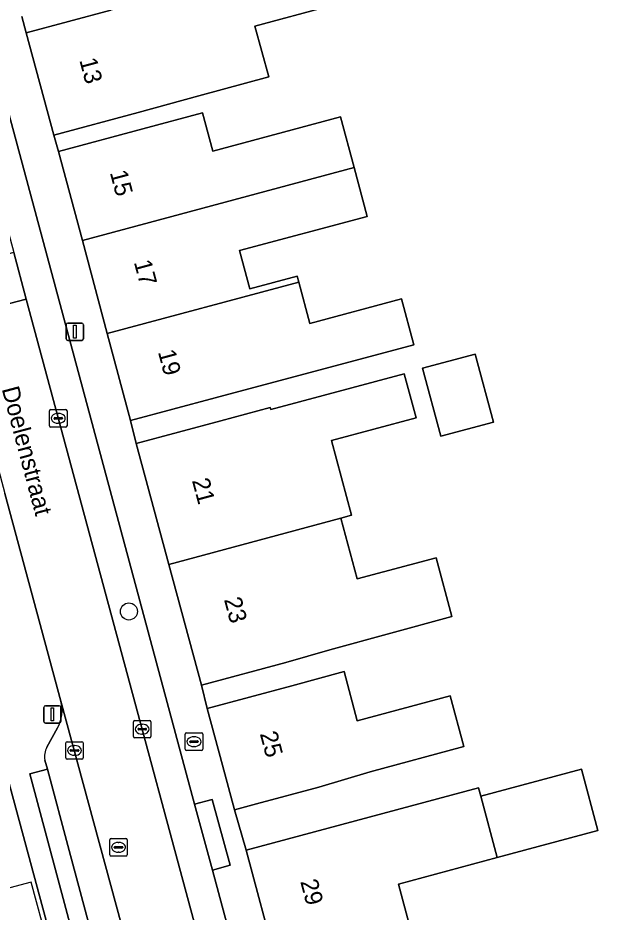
# Model space of a CAD drawing. Extents: x 159262 to 160143, y 383399 to 384319.
# Drawn here: x 159659.7 to 159693.1, y 383674.4 to 383725.6 of the extents above; entities that cross this region are included whole.
import ezdxf

# ---------------------------------------------------------------- set-up
doc = ezdxf.new("R2010")
doc.units = 0
for name, color, linetype in [('IMGEO_Boom', 7, 'Continuous'), ('IMGEO_Brandkraan', 7, 'Continuous'), ('IMGEO_Erf', 7, 'Continuous'), ('IMGEO_Kolk', 7, 'Continuous'), ('IMGEO_Lichtmast', 7, 'Continuous'), ('IMGEO_Openbare_ruimte_label', 7, 'Continuous'), ('IMGEO_Pand', 7, 'Continuous'), ('IMGEO_Pand_nummerreeks', 7, 'Continuous'), ('IMGEO_Pand_overbouw', 7, 'Continuous'), ('IMGEO_Parkeervlak_open', 7, 'Continuous'), ('IMGEO_Rijbaan_lokaal_open', 7, 'Continuous'), ('IMGEO_Rioolput', 7, 'Continuous'), ('IMGEO_Voetpad_open', 7, 'Continuous')]:
    doc.layers.add(name, color=color, linetype=linetype)

msp = doc.modelspace()

# ---------------------------------------------------------------- linework, layer by layer
at = {"layer": 'IMGEO_Boom'}
msp.add_circle((159666.052, 383691.608), 0.489, dxfattribs=at)
at = {"layer": 'IMGEO_Brandkraan'}
for p, q in [((159669.273, 383683.733), (159669.273, 383684.585)), ((159669.348, 383684.659), (159670.2, 383684.659)), ((159669.761, 383684.439), (159669.786, 383684.439)), ((159670.274, 383684.585), (159670.274, 383683.733)), ((159669.532, 383684.153), (159669.532, 383684.165)), ((159669.97, 383684.116), (159669.572, 383684.116)), ((159669.575, 383684.202), (159669.973, 383684.202)), ((159669.784, 383683.879), (159669.759, 383683.879)), ((159670.016, 383684.165), (159670.016, 383684.153)), ((159670.2, 383683.659), (159669.348, 383683.659))]:
    msp.add_line(p, q, dxfattribs=at)
for points in [[(159669.273, 383683.733), (159669.273, 383684.585)], [(159669.348, 383684.659), (159670.2, 383684.659)], [(159670.274, 383684.585), (159670.274, 383683.733)], [(159670.2, 383683.659), (159669.348, 383683.659)]]:
    msp.add_lwpolyline(points, dxfattribs=at)
for centre, radius, start, end in [((159669.35, 383684.583), 0.0765, 91.552, 178.448), ((159669.35, 383684.583), 0.0765, 91.552, 178.448), ((159670.198, 383684.583), 0.0765, 1.552, 88.448), ((159670.198, 383684.583), 0.0765, 1.552, 88.448), ((159669.572, 383684.162), 0.0403, 85.8775, 175.7526), ((159669.569, 383684.152), 0.0366, 178.938, 274.7102), ((159669.973, 383684.159), 0.043, 264.8664, 352.4533), ((159669.977, 383684.164), 0.0386, 1.7309, 96.639), ((159669.35, 383683.735), 0.0765, 181.552, 268.448), ((159669.35, 383683.735), 0.0765, 181.552, 268.448), ((159670.198, 383683.735), 0.0765, 271.552, 358.448), ((159670.198, 383683.735), 0.0765, 271.552, 358.448)]:
    msp.add_arc(centre, radius, start, end, dxfattribs=at)
for centre, major_axis, ratio, start_param, end_param in [((159669.76, 383684.159), (-0.387, 0.002), 0.722429, 4.712389, 7.853982), ((159669.785, 383684.159), (-0.39, 0.002), 0.717154, 1.570796, 4.712389)]:
    msp.add_ellipse(centre, major_axis=major_axis, ratio=ratio, start_param=start_param, end_param=end_param, dxfattribs=at)
at = {"layer": 'IMGEO_Erf'}
for points in [[(159659.933, 383725.661), (159660.182, 383724.724), (159665.012, 383726.018)], [(159677.496, 383726.237), (159673.262, 383725.102), (159674.048, 383722.198), (159670.051, 383721.115), (159666.582, 383720.161), (159661.751, 383718.867), (159662.023, 383717.931), (159666.853, 383719.225), (159670.269, 383720.14), (159670.857, 383717.946), (159678.157, 383719.902), (159678.933, 383717.005), (159679.68, 383714.216), (159672.374, 383712.259), (159672.963, 383710.06), (159675.678, 383710.788), (159675.77, 383710.443), (159676.402, 383708.084), (159681.643, 383709.488), (159682.344, 383706.872), (159670.979, 383703.827), (159666.149, 383702.533), (159666.472, 383701.221), (159671.301, 383702.52), (159674.139, 383703.284), (159674.172, 383703.162), (159681.795, 383705.214), (159682.476, 383702.685), (159677.639, 383701.384), (159678.788, 383697.116), (159678.179, 383696.952), (159679.116, 383693.468), (159683.621, 383694.68), (159684.527, 383691.311), (159677.539, 383689.412), (159675.024, 383688.683), (159670.195, 383687.383), (159670.532, 383686.061), (159675.361, 383687.361), (159678.355, 383688.167), (159679.115, 383685.342), (159684.429, 383686.771), (159685.208, 383683.875), (159679.848, 383682.433), (159676.922, 383681.559), (159673.345, 383680.597), (159672.095, 383680.261), (159672.753, 383677.946), (159686.049, 383681.523), (159686.18, 383681.036), (159691.933, 383682.586), (159692.878, 383679.08), (159687.123, 383677.53), (159681.471, 383676.008), (159682.143, 383673.51)], [(159661.769, 383672.22), (159659.121, 383682.043), (159654.149, 383681.516), (159650.854, 383681.166), (159650.586, 383683.691), (159645.796, 383683.163), (159645.22, 383688.38), (159643.498, 383688.17), (159642.928, 383693.339), (159646.868, 383693.777), (159649.789, 383694.081), (159649.486, 383696.935), (159649.631, 383696.951), (159655.096, 383697.531), (159654.527, 383699.544), (159649.706, 383698.219), (159648.202, 383697.806), (159648.516, 383696.661), (159648.553, 383696.526), (159637.954, 383695.337), (159637.393, 383700.076), (159635.717, 383699.956), (159635.097, 383702.265)]]:
    msp.add_lwpolyline(points, dxfattribs=at)
msp.add_lwpolyline([(159683.9, 383701.635), (159682.852, 383705.53), (159685.855, 383706.339), (159686.904, 383702.444)], close=True, dxfattribs=at)
at = {"layer": 'IMGEO_Kolk'}
for p, q in [((159661.509, 383702.232), (159661.509, 383703.084)), ((159661.584, 383703.158), (159662.436, 383703.158)), ((159661.997, 383702.938), (159662.022, 383702.938)), ((159662.51, 383703.084), (159662.51, 383702.232)), ((159661.768, 383702.652), (159661.768, 383702.664)), ((159662.206, 383702.615), (159661.808, 383702.615)), ((159661.811, 383702.701), (159662.209, 383702.701)), ((159662.02, 383702.378), (159661.995, 383702.378)), ((159662.252, 383702.664), (159662.252, 383702.652)), ((159662.436, 383702.158), (159661.584, 383702.158)), ((159666.309, 383684.445), (159666.309, 383685.297)), ((159666.384, 383685.371), (159667.236, 383685.371)), ((159666.568, 383684.865), (159666.568, 383684.877)), ((159666.611, 383684.914), (159667.009, 383684.914)), ((159666.797, 383685.151), (159666.822, 383685.151)), ((159667.052, 383684.877), (159667.052, 383684.865)), ((159667.31, 383685.297), (159667.31, 383684.445)), ((159667.236, 383684.371), (159666.384, 383684.371)), ((159667.006, 383684.828), (159666.608, 383684.828)), ((159666.82, 383684.591), (159666.795, 383684.591)), ((159662.439, 383683.23), (159662.439, 383684.082)), ((159662.514, 383684.156), (159663.366, 383684.156)), ((159662.927, 383683.936), (159662.952, 383683.936)), ((159663.44, 383684.082), (159663.44, 383683.23)), ((159662.698, 383683.65), (159662.698, 383683.662)), ((159663.136, 383683.613), (159662.738, 383683.613)), ((159662.741, 383683.699), (159663.139, 383683.699)), ((159662.95, 383683.376), (159662.925, 383683.376)), ((159663.182, 383683.662), (159663.182, 383683.65)), ((159663.366, 383683.156), (159662.514, 383683.156))]:
    msp.add_line(p, q, dxfattribs=at)
for points in [[(159661.509, 383702.232), (159661.509, 383703.084)], [(159661.584, 383703.158), (159662.436, 383703.158)], [(159662.51, 383703.084), (159662.51, 383702.232)], [(159662.436, 383702.158), (159661.584, 383702.158)], [(159666.309, 383684.445), (159666.309, 383685.297)], [(159666.384, 383685.371), (159667.236, 383685.371)], [(159667.31, 383685.297), (159667.31, 383684.445)], [(159667.236, 383684.371), (159666.384, 383684.371)], [(159662.439, 383683.23), (159662.439, 383684.082)], [(159662.514, 383684.156), (159663.366, 383684.156)], [(159663.44, 383684.082), (159663.44, 383683.23)], [(159663.366, 383683.156), (159662.514, 383683.156)]]:
    msp.add_lwpolyline(points, dxfattribs=at)
for centre, radius, start, end in [((159661.586, 383703.082), 0.0765, 91.552, 178.448), ((159661.586, 383703.082), 0.0765, 91.552, 178.448), ((159662.434, 383703.082), 0.0765, 1.552, 88.448), ((159662.434, 383703.082), 0.0765, 1.552, 88.448), ((159661.808, 383702.661), 0.0403, 85.8775, 175.7526), ((159661.805, 383702.651), 0.0366, 178.938, 274.7102), ((159662.209, 383702.658), 0.043, 264.8664, 352.4533), ((159662.213, 383702.663), 0.0386, 1.7309, 96.639), ((159661.586, 383702.234), 0.0765, 181.552, 268.448), ((159661.586, 383702.234), 0.0765, 181.552, 268.448), ((159662.434, 383702.234), 0.0765, 271.552, 358.448), ((159662.434, 383702.234), 0.0765, 271.552, 358.448), ((159666.386, 383685.295), 0.0765, 91.552, 178.448), ((159666.386, 383685.295), 0.0765, 91.552, 178.448), ((159666.608, 383684.874), 0.0403, 85.8775, 175.7526), ((159667.013, 383684.876), 0.0386, 1.7309, 96.639), ((159667.234, 383685.295), 0.0765, 1.552, 88.448), ((159667.234, 383685.295), 0.0765, 1.552, 88.448), ((159666.386, 383684.447), 0.0765, 181.552, 268.448), ((159666.386, 383684.447), 0.0765, 181.552, 268.448), ((159666.605, 383684.864), 0.0366, 178.938, 274.7102), ((159667.009, 383684.871), 0.043, 264.8664, 352.4533), ((159667.234, 383684.447), 0.0765, 271.552, 358.448), ((159667.234, 383684.447), 0.0765, 271.552, 358.448), ((159662.516, 383684.08), 0.0765, 91.552, 178.448), ((159662.516, 383684.08), 0.0765, 91.552, 178.448), ((159663.364, 383684.08), 0.0765, 1.552, 88.448), ((159663.364, 383684.08), 0.0765, 1.552, 88.448), ((159662.738, 383683.659), 0.0403, 85.8775, 175.7526), ((159662.735, 383683.649), 0.0366, 178.938, 274.7102), ((159663.139, 383683.656), 0.043, 264.8664, 352.4533), ((159663.143, 383683.661), 0.0386, 1.7309, 96.639), ((159662.516, 383683.232), 0.0765, 181.552, 268.448), ((159662.516, 383683.232), 0.0765, 181.552, 268.448), ((159663.364, 383683.232), 0.0765, 271.552, 358.448), ((159663.364, 383683.232), 0.0765, 271.552, 358.448)]:
    msp.add_arc(centre, radius, start, end, dxfattribs=at)
for centre, major_axis, ratio, start_param, end_param in [((159661.996, 383702.658), (-0.387, 0.002), 0.722429, 4.712389, 7.853982), ((159662.021, 383702.658), (-0.39, 0.002), 0.717154, 1.570796, 4.712389), ((159666.796, 383684.871), (-0.387, 0.002), 0.722429, 4.712389, 7.853982), ((159666.821, 383684.871), (-0.39, 0.002), 0.717154, 1.570796, 4.712389), ((159662.926, 383683.656), (-0.387, 0.002), 0.722429, 4.712389, 7.853982), ((159662.951, 383683.656), (-0.39, 0.002), 0.717154, 1.570796, 4.712389)]:
    msp.add_ellipse(centre, major_axis=major_axis, ratio=ratio, start_param=start_param, end_param=end_param, dxfattribs=at)
at = {"layer": 'IMGEO_Lichtmast'}
for p, q in [((159662.459, 383707.213), (159662.459, 383708.013)), ((159662.459, 383708.013), (159662.459, 383707.213)), ((159662.559, 383708.113), (159663.349, 383708.113)), ((159663.349, 383708.113), (159662.559, 383708.113)), ((159663.449, 383708.013), (159663.449, 383707.213)), ((159663.449, 383707.213), (159663.449, 383708.013)), ((159663.349, 383707.113), (159662.559, 383707.113)), ((159662.559, 383707.113), (159663.349, 383707.113)), ((159661.175, 383685.316), (159661.175, 383686.116)), ((159661.175, 383686.116), (159661.175, 383685.316)), ((159661.275, 383686.216), (159662.065, 383686.216)), ((159662.065, 383686.216), (159661.275, 383686.216)), ((159662.165, 383686.116), (159662.165, 383685.316)), ((159662.165, 383685.316), (159662.165, 383686.116)), ((159662.065, 383685.216), (159661.275, 383685.216)), ((159661.275, 383685.216), (159662.065, 383685.216))]:
    msp.add_line(p, q, dxfattribs=at)
for points in [[(159662.879, 383707.988), (159663.029, 383707.988), (159663.029, 383707.238), (159662.879, 383707.238), (159662.879, 383707.988)], [(159661.595, 383686.091), (159661.745, 383686.091), (159661.745, 383685.341), (159661.595, 383685.341), (159661.595, 383686.091)]]:
    msp.add_lwpolyline(points, dxfattribs=at)
for centre, start, end in [((159662.559, 383708.013), 90, 180), ((159662.559, 383708.013), 90, 180), ((159663.349, 383708.013), 0, 90), ((159663.349, 383708.013), 360, 90), ((159662.559, 383707.213), 180, 270), ((159662.559, 383707.213), 180, 270), ((159663.349, 383707.213), 270, 0), ((159663.349, 383707.213), 270, 0), ((159661.275, 383686.116), 90, 180), ((159661.275, 383686.116), 90, 180), ((159662.065, 383686.116), 0, 90), ((159662.065, 383686.116), 360, 90), ((159661.275, 383685.316), 180, 270), ((159661.275, 383685.316), 180, 270), ((159662.065, 383685.316), 270, 0), ((159662.065, 383685.316), 270, 0)]:
    msp.add_arc(centre, 0.1, start, end, dxfattribs=at)
at = {"layer": 'IMGEO_Pand'}
for points in [[(159673.262, 383725.102), (159677.496, 383726.237), (159679.256, 383726.709), (159678.437, 383729.623), (159676.677, 383729.15), (159665.012, 383726.018), (159660.182, 383724.724), (159661.751, 383718.867), (159666.582, 383720.161), (159670.051, 383721.115), (159674.048, 383722.198)], [(159678.933, 383717.005), (159678.157, 383719.902), (159670.857, 383717.946), (159670.269, 383720.14), (159666.853, 383719.225), (159662.023, 383717.931), (159663.387, 383712.84)], [(159678.933, 383717.005), (159663.387, 383712.84), (159664.814, 383707.517), (159675.77, 383710.443), (159675.678, 383710.788), (159672.963, 383710.06), (159672.374, 383712.259), (159679.68, 383714.216)], [(159664.814, 383707.517), (159666.149, 383702.533), (159670.979, 383703.827), (159682.344, 383706.872), (159681.643, 383709.488), (159676.402, 383708.084), (159675.77, 383710.443)], [(159682.852, 383705.53), (159683.9, 383701.635), (159686.904, 383702.444), (159685.855, 383706.339)], [(159677.639, 383701.384), (159682.476, 383702.685), (159681.795, 383705.214), (159674.172, 383703.162), (159674.139, 383703.284), (159671.301, 383702.52), (159666.472, 383701.221), (159668.333, 383694.302), (159678.179, 383696.952), (159678.788, 383697.116)], [(159683.621, 383694.68), (159679.116, 383693.468), (159678.179, 383696.952), (159668.333, 383694.302), (159670.195, 383687.383), (159675.024, 383688.683), (159677.539, 383689.412), (159684.527, 383691.311)], [(159678.355, 383688.167), (159675.361, 383687.361), (159670.532, 383686.061), (159671.405, 383682.816), (159672.095, 383680.261), (159673.345, 383680.597), (159676.922, 383681.559), (159679.848, 383682.433), (159685.208, 383683.875), (159684.429, 383686.771), (159679.115, 383685.342)], [(159686.18, 383681.036), (159687.123, 383677.53), (159692.878, 383679.08), (159691.933, 383682.586)], [(159687.123, 383677.53), (159686.18, 383681.036), (159686.049, 383681.523), (159672.753, 383677.946), (159674.5, 383671.454), (159682.143, 383673.51), (159681.471, 383676.008)]]:
    msp.add_lwpolyline(points, close=True, dxfattribs=at)
at = {"layer": 'IMGEO_Pand_overbouw'}
msp.add_lwpolyline([(159655.851, 383674.889), (159656.944, 383670.909), (159661.027, 383672.019), (159660.923, 383672.406), (159661.426, 383672.541), (159660.467, 383676.125)], close=True, dxfattribs=at)
at = {"layer": 'IMGEO_Parkeervlak_open'}
for points in [[(159643.962, 383769.967), (159659.468, 383712.142), (159660.175, 383709.486), (159675.226, 383653.663), (159677.362, 383645.771), (159683.923, 383621.261), (159685.312, 383616.758), (159691.977, 383598.671)], [(159693.06, 383602.465), (159688.816, 383614.013), (159688.233, 383613.793), (159688.041, 383614.333), (159686.892, 383617.599), (159685.869, 383620.959), (159685.195, 383623.453), (159683.304, 383630.406), (159681.505, 383637.111), (159680.482, 383640.885), (159670.837, 383676.812), (159669.809, 383680.581), (159656.528, 383729.905), (159655.419, 383734.157), (159651.173, 383750), (159650.479, 383752.591), (159649.37, 383756.675), (159646.528, 383767.317)], [(159669.665, 383652.697), (159670.349, 383652.294), (159671.352, 383652.583), (159662.16, 383686.481)], [(159661.97, 383684.944), (159661.351, 383683.843)], [(159661.242, 383683.092), (159661.388, 383682.58), (159662.63, 383677.921), (159663.963, 383672.959), (159667.215, 383660.914), (159669.304, 383653.5)]]:
    msp.add_lwpolyline(points, dxfattribs=at)
for centre, radius, start, end in [((159660.144, 383685.95), 2.085, 331.1479, 14.758), ((159662.515, 383683.291), 1.288, 154.6153, 188.8682)]:
    msp.add_arc(centre, radius, start, end, dxfattribs=at)
at = {"layer": 'IMGEO_Rijbaan_lokaal_open'}
for points in [[(159656.262, 383708.47), (159660.175, 383709.486), (159659.468, 383712.142), (159655.531, 383711.127)], [(159656.262, 383708.47), (159658.957, 383698.358), (159662.16, 383686.481), (159671.352, 383652.583), (159675.226, 383653.663), (159660.175, 383709.486)]]:
    msp.add_lwpolyline(points, close=True, dxfattribs=at)
at = {"layer": 'IMGEO_Rioolput'}
for p, q in [((159664.957, 383677.686), (159664.957, 383678.538)), ((159665.032, 383678.612), (159665.884, 383678.612)), ((159665.445, 383678.392), (159665.47, 383678.392)), ((159665.958, 383678.538), (159665.958, 383677.686)), ((159665.216, 383678.106), (159665.216, 383678.118)), ((159665.654, 383678.069), (159665.256, 383678.069)), ((159665.259, 383678.155), (159665.657, 383678.155)), ((159665.468, 383677.832), (159665.443, 383677.832)), ((159665.7, 383678.118), (159665.7, 383678.106)), ((159665.884, 383677.612), (159665.032, 383677.612))]:
    msp.add_line(p, q, dxfattribs=at)
for points in [[(159664.957, 383677.686), (159664.957, 383678.538)], [(159665.032, 383678.612), (159665.884, 383678.612)], [(159665.958, 383678.538), (159665.958, 383677.686)], [(159665.884, 383677.612), (159665.032, 383677.612)]]:
    msp.add_lwpolyline(points, dxfattribs=at)
for centre, radius, start, end in [((159665.034, 383678.536), 0.0765, 91.552, 178.448), ((159665.034, 383678.536), 0.0765, 91.552, 178.448), ((159665.882, 383678.536), 0.0765, 1.552, 88.448), ((159665.882, 383678.536), 0.0765, 1.552, 88.448), ((159665.256, 383678.115), 0.0403, 85.8775, 175.7526), ((159665.253, 383678.105), 0.0366, 178.938, 274.7102), ((159665.657, 383678.112), 0.043, 264.8664, 352.4533), ((159665.661, 383678.117), 0.0386, 1.7309, 96.639), ((159665.034, 383677.688), 0.0765, 181.552, 268.448), ((159665.034, 383677.688), 0.0765, 181.552, 268.448), ((159665.882, 383677.688), 0.0765, 271.552, 358.448), ((159665.882, 383677.688), 0.0765, 271.552, 358.448)]:
    msp.add_arc(centre, radius, start, end, dxfattribs=at)
for centre, major_axis, ratio, start_param, end_param in [((159665.444, 383678.112), (-0.387, 0.002), 0.722429, 4.712389, 7.853982), ((159665.469, 383678.112), (-0.39, 0.002), 0.717154, 1.570796, 4.712389)]:
    msp.add_ellipse(centre, major_axis=major_axis, ratio=ratio, start_param=start_param, end_param=end_param, dxfattribs=at)
at = {"layer": 'IMGEO_Voetpad_open'}
for points in [[(159656.528, 383729.905), (159669.809, 383680.581), (159670.812, 383680.855), (159671.84, 383677.086), (159670.837, 383676.812), (159680.482, 383640.885), (159681.486, 383641.157), (159682.509, 383637.383), (159681.505, 383637.111), (159683.304, 383630.406), (159684.308, 383630.679), (159686.199, 383623.726), (159685.195, 383623.453), (159685.869, 383620.959), (159686.892, 383617.599), (159687.873, 383617.944), (159689.022, 383614.678), (159688.041, 383614.333), (159688.233, 383613.793), (159688.816, 383614.013), (159693.06, 383602.465)], [(159647.329, 383726.195), (159648.76, 383720.87), (159649.265, 383719.252), (159651.524, 383710.844), (159651.909, 383709.067), (159653.188, 383704.415), (159654.527, 383699.544), (159655.096, 383697.531), (159657.451, 383697.781), (159658.286, 383689.912), (159659.121, 383682.043), (159661.769, 383672.22)], [(159681.13, 383647.09), (159680.741, 383648.493), (159678.921, 383655.189), (159678.679, 383656.202), (159676.953, 383662.548), (159675.094, 383669.383), (159674.5, 383671.454), (159672.753, 383677.946), (159672.095, 383680.261), (159671.405, 383682.816), (159670.532, 383686.061), (159670.195, 383687.383), (159668.333, 383694.302), (159666.472, 383701.221), (159666.149, 383702.533), (159664.814, 383707.517), (159663.387, 383712.84), (159662.023, 383717.931), (159661.751, 383718.867), (159660.182, 383724.724), (159659.933, 383725.661)], [(159662.16, 383686.481), (159658.957, 383698.358)], [(159661.351, 383683.843), (159661.97, 383684.944)], [(159669.304, 383653.5), (159667.215, 383660.914), (159663.963, 383672.959), (159662.959, 383672.69), (159660.383, 383682.311), (159661.388, 383682.58), (159661.242, 383683.092)]]:
    msp.add_lwpolyline(points, dxfattribs=at)
for points in [[(159661.388, 383682.58), (159660.383, 383682.311), (159662.959, 383672.69), (159663.963, 383672.959), (159662.63, 383677.921)], [(159669.809, 383680.581), (159670.837, 383676.812), (159671.84, 383677.086), (159670.812, 383680.855)]]:
    msp.add_lwpolyline(points, close=True, dxfattribs=at)
for centre, radius, start, end in [((159660.144, 383685.95), 2.085, 331.1479, 14.758), ((159662.515, 383683.291), 1.288, 154.6153, 188.8682)]:
    msp.add_arc(centre, radius, start, end, dxfattribs=at)

# ---------------------------------------------------------------- texts
at = {"layer": 'IMGEO_Openbare_ruimte_label'}
msp.add_text('Doelenstraat', height=1, rotation=284.8982, dxfattribs=at).set_placement((159658.769, 383704.346))
at = {"layer": 'IMGEO_Pand_nummerreeks'}
for s, rotation, p in [('13', 284.9941, (159663.21, 383723.158)), ('15', 285.0004, (159664.954, 383716.727)), ('17', 285.0004, (159666.329, 383711.595)), ('19', 285.0004, (159667.705, 383706.462)), ('21', 285.0571, (159669.651, 383699.105)), ('23', 285.0571, (159671.483, 383692.295)), ('25', 285.077, (159673.532, 383684.614)), ('29', 285.0628, (159675.845, 383676.153))]:
    msp.add_text(s, height=1, rotation=rotation, dxfattribs=at).set_placement(p)

doc.saveas('drawing.dxf')
